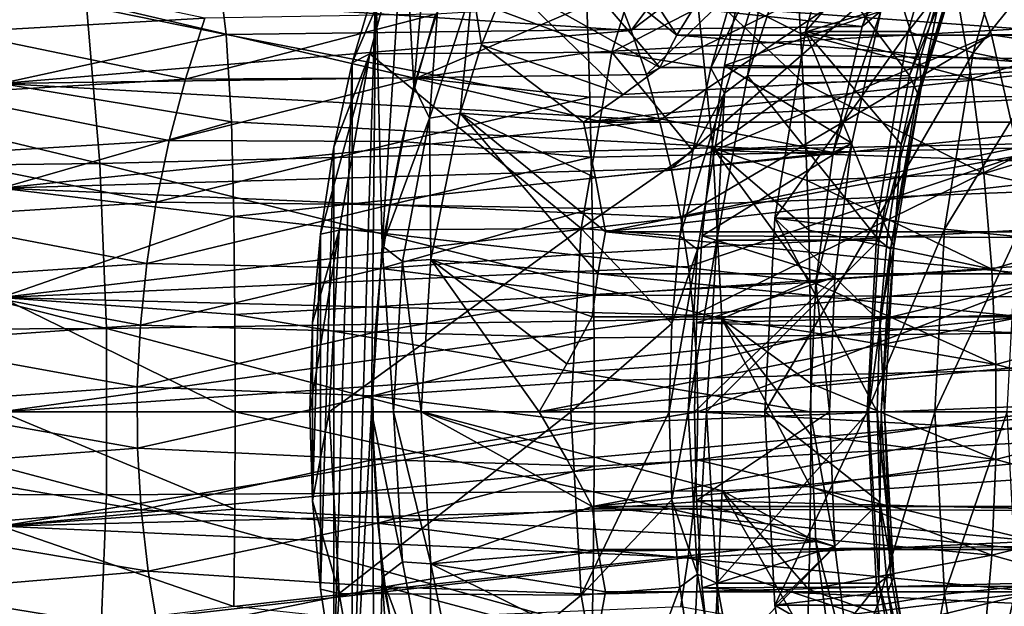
# Model space of a CAD drawing. Header units: metres. Extents: x 26 to 263, y -109 to 109.
# Tile 516 of 656: x 71.91 to 79.77, y 74.75 to 79.43. Entities that reach past the tile are written whole.
import ezdxf

# ---------------------------------------------------------------- set-up
doc = ezdxf.new("R2010")
doc.units = ezdxf.units.M
doc.layers.add('solid_500750', color=7, linetype='CONTINUOUS')

msp = doc.modelspace()

# ---------------------------------------------------------------- linework, layer by layer
at = {"layer": 'solid_500750'}
for points in [[(78.55674, 81.70845, -11.793605), (76.661087, 79.679916, -11.50862), (76.792778, 79.342682, -11.751417)], [(78.995422, 81.008934, -12.420113), (78.55674, 81.70845, -11.793605), (76.792778, 79.342682, -11.751417)], [(78.995422, 81.008934, -12.420113), (76.792778, 79.342682, -11.751417), (76.912674, 78.990036, -11.966968)], [(79.368805, 80.202393, -12.953359), (78.995422, 81.008934, -12.420113), (76.912674, 78.990036, -11.966968)], [(75.056946, 78.899078, -2.436768), (74.976326, 80.332214, -2.321625), (75.235985, 80.893044, -2.692458)], [(75.244064, 79.492195, -2.703992), (75.056946, 78.899078, -2.436768), (75.235985, 80.893044, -2.692458)], [(79.398293, 80.722054, 2.695558), (78.579132, 80.722031, 2.121993), (78.182823, 79.334427, 2.68798)], [(79.001968, 79.334419, 3.261561), (79.398293, 80.722054, 2.695558), (78.182823, 79.334427, 2.68798)], [(78.182823, 79.334427, 2.68798), (78.579132, 80.722031, 2.121993), (79.096428, 79.108032, 1.473905)], [(78.579132, 80.722031, 2.121993), (79.284828, 79.753288, 1.20484), (79.096428, 79.108032, 1.473905)], [(79.89711, 80.472771, 2.553425), (79.398293, 80.722054, 2.695558), (79.001968, 79.334419, 3.261561)], [(76.039001, 80.196625, -3.605707), (76.303909, 80.610367, -3.98404), (77.155869, 79.305206, -3.924467)], [(76.303909, 80.610367, -3.98404), (77.30452, 79.543732, -4.136768), (77.155869, 79.305206, -3.924467)], [(74.884537, 79.82325, -1.100885), (76.637199, 79.170128, 0.502545), (77.034729, 80.466774, -0.065189)], [(100.493484, 80.481636, 23.128609), (76.438446, 79.54406, 6.642768), (76.4506, 79.167015, 6.766676)], [(100.230225, 78.838577, 23.504486), (100.493484, 80.481636, 23.128609), (76.4506, 79.167015, 6.766676)], [(77.612175, 79.671516, -0.134931), (77.034729, 80.466774, -0.065189), (76.637199, 79.170128, 0.502545)], [(78.635933, 79.372574, 0.951211), (79.106071, 80.484566, 1.369438), (78.783607, 79.495201, 1.829968)], [(78.960594, 80.310257, 0.487607), (79.106071, 80.484566, 1.369438), (78.635933, 79.372574, 0.951211)], [(79.89711, 80.472771, 2.553425), (79.001968, 79.334419, 3.261561), (79.52314, 79.163383, 3.087508)], [(79.89711, 80.472771, 2.553425), (79.52314, 79.163383, 3.087508), (80.446304, 80.306465, 2.610076)], [(78.960594, 80.310257, 0.487607), (78.635933, 79.372574, 0.951211), (73.483505, 79.923111, -3.031703)], [(74.802994, 77.623955, -2.074084), (74.751732, 79.72702, -2.000872), (74.976326, 80.332214, -2.321625)], [(75.056946, 78.899078, -2.436768), (74.802994, 77.623955, -2.074084), (74.976326, 80.332214, -2.321625)], [(85.690697, 79.374146, -9.124035), (85.365913, 80.311798, -8.660125), (79.368805, 80.202393, -12.953359)], [(79.52314, 79.163383, 3.087508), (80.087234, 79.049263, 3.122874), (80.446304, 80.306465, 2.610076)], [(75.802322, 79.733543, -3.267699), (76.039001, 80.196625, -3.605707), (77.019051, 79.046028, -3.729074)], [(76.039001, 80.196625, -3.605707), (77.155869, 79.305206, -3.924467), (77.019051, 79.046028, -3.729074)], [(79.368805, 80.202393, -12.953359), (76.912674, 78.990036, -11.966968), (77.018074, 78.622871, -12.155111)], [(79.368805, 80.202393, -12.953359), (77.018074, 78.622871, -12.155111), (77.110184, 78.241341, -12.315694)], [(79.668404, 79.307152, -13.381224), (79.368805, 80.202393, -12.953359), (77.110184, 78.241341, -12.315694)], [(85.690697, 79.374146, -9.124035), (79.368805, 80.202393, -12.953359), (79.668404, 79.307152, -13.381224)], [(101.00853, 80.120888, 19.559774), (100.746742, 78.863609, 19.93392), (77.670441, 79.725288, 3.41973)], [(79.013542, 78.981873, 1.069558), (78.115265, 80.176498, -0.400463), (77.719765, 78.98053, 0.164374)], [(77.889435, 79.98909, -0.339455), (77.719765, 78.98053, 0.164374), (78.115265, 80.176498, -0.400463)], [(79.013542, 78.981873, 1.069558), (79.409424, 80.17823, 0.504179), (78.115265, 80.176498, -0.400463)], [(79.430168, 79.990028, 0.741086), (79.409424, 80.17823, 0.504179), (79.013542, 78.981873, 1.069558)], [(79.380783, 79.699219, -17.339312), (80.767159, 80.136757, -17.078859), (80.916107, 79.3908, -17.262489)], [(79.078117, 78.841736, 1.243861), (79.107994, 78.885445, 1.393593), (79.466095, 80.053482, 0.882172)], [(79.430168, 79.990028, 0.741086), (79.078117, 78.841736, 1.243861), (79.466095, 80.053482, 0.882172)], [(79.466095, 80.053482, 0.882172), (79.107994, 78.885445, 1.393593), (79.284828, 79.753288, 1.20484)], [(77.889435, 79.98909, -0.339455), (77.612175, 79.671516, -0.134931), (77.428322, 79.041458, 0.127636)], [(77.889435, 79.98909, -0.339455), (77.428322, 79.041458, 0.127636), (77.537476, 78.841095, 0.163193)], [(77.889435, 79.98909, -0.339455), (77.537476, 78.841095, 0.163193), (77.719765, 78.98053, 0.164374)], [(79.430168, 79.990028, 0.741086), (79.013542, 78.981873, 1.069558), (79.078117, 78.841736, 1.243861)], [(73.483505, 79.923111, -3.031703), (73.558083, 79.310997, -2.567108), (71.760597, 79.67643, -2.828884)], [(78.635933, 79.372574, 0.951211), (73.558083, 79.310997, -2.567108), (73.483505, 79.923111, -3.031703)], [(71.599335, 79.816826, 4.064301), (71.412964, 79.328911, 4.159764), (73.388222, 79.441444, 4.91719)], [(74.884537, 79.82325, -1.100885), (74.751732, 79.72702, -2.000872), (74.564529, 79.083656, -1.733526)], [(74.884537, 79.82325, -1.100885), (74.564529, 79.083656, -1.733526), (74.704407, 79.155899, -0.843636)], [(74.884537, 79.82325, -1.100885), (74.704407, 79.155899, -0.843636), (76.637199, 79.170128, 0.502545)], [(77.304657, 79.73864, -17.355595), (77.443848, 78.404785, -17.647673), (72.440193, 79.571838, -17.368977)], [(74.564529, 79.083656, -1.733526), (74.751732, 79.72702, -2.000872), (74.564537, 73.516327, -1.733533)], [(74.718422, 76.300003, -1.953302), (74.564537, 73.516327, -1.733533), (74.751732, 79.72702, -2.000872)], [(74.802994, 77.623955, -2.074084), (74.718422, 76.300003, -1.953302), (74.751732, 79.72702, -2.000872)], [(75.525658, 79.685135, -3.046752), (75.802322, 79.733543, -3.267699), (75.596947, 79.227051, -2.974391)], [(75.596947, 79.227051, -2.974391), (75.802322, 79.733543, -3.267699), (76.726746, 78.83017, -3.477324)], [(75.802322, 79.733543, -3.267699), (77.019051, 79.046028, -3.729074), (76.726746, 78.83017, -3.477324)], [(78.165359, 78.923439, -17.554924), (77.443848, 78.404785, -17.647673), (77.304657, 79.73864, -17.355595)], [(78.144707, 79.317009, -17.468527), (78.165359, 78.923439, -17.554924), (77.304657, 79.73864, -17.355595)], [(78.121124, 79.707397, -17.370159), (78.144707, 79.317009, -17.468527), (77.304657, 79.73864, -17.355595)], [(78.783607, 79.495201, 1.829968), (77.670441, 79.725288, 3.41973), (77.536987, 79.061203, 3.610323)], [(100.746742, 78.863609, 19.93392), (77.536987, 79.061203, 3.610323), (77.670441, 79.725288, 3.41973)], [(79.107994, 78.885445, 1.393593), (79.096428, 79.108032, 1.473905), (79.284828, 79.753288, 1.20484)], [(71.760597, 79.67643, -11.510528), (76.792778, 79.342682, -11.751417), (76.661087, 79.679916, -11.50862)], [(71.760597, 79.67643, -11.510528), (71.760597, 78.919205, -12.005423), (76.792778, 79.342682, -11.751417)], [(73.558083, 79.310997, -2.567108), (71.760597, 78.919205, -2.333989), (71.760597, 79.67643, -2.828884)], [(75.525658, 79.685135, -3.046752), (75.180374, 78.642448, -2.553628), (75.244064, 79.492195, -2.703992)], [(75.525658, 79.685135, -3.046752), (75.4254, 78.683304, -2.729392), (75.180374, 78.642448, -2.553628)], [(75.525658, 79.685135, -3.046752), (75.596947, 79.227051, -2.974391), (75.4254, 78.683304, -2.729392)], [(77.428322, 79.041458, 0.127636), (77.612175, 79.671516, -0.134931), (76.637199, 79.170128, 0.502545)], [(79.380783, 79.699219, -17.339312), (78.144707, 79.317009, -17.468527), (78.121124, 79.707397, -17.370159)], [(79.50975, 78.95649, -17.506372), (78.144707, 79.317009, -17.468527), (79.380783, 79.699219, -17.339312)], [(79.50975, 78.95649, -17.506372), (79.380783, 79.699219, -17.339312), (80.916107, 79.3908, -17.262489)], [(72.440193, 79.571838, -17.368977), (72.548927, 78.281143, -17.656168), (67.560753, 79.476051, -17.37018)], [(77.443848, 78.404785, -17.647673), (72.548927, 78.281143, -17.656168), (72.440193, 79.571838, -17.368977)], [(72.548927, 78.281143, -17.656168), (67.640984, 78.223091, -17.656614), (67.560753, 79.476051, -17.37018)], [(75.180374, 78.642448, -2.553628), (75.056946, 78.899078, -2.436768), (75.244064, 79.492195, -2.703992)], [(76.438446, 79.54406, 6.642768), (75.229675, 79.472435, 5.883108), (75.083031, 78.964973, 5.945726)], [(76.4506, 79.167015, 6.766676), (76.438446, 79.54406, 6.642768), (75.083031, 78.964973, 5.945726)], [(77.155869, 79.305206, -3.924467), (77.30452, 79.543732, -4.136768), (80.589859, 79.305206, -1.519961)], [(77.30452, 79.543732, -4.136768), (80.73851, 79.543732, -1.732263), (80.589859, 79.305206, -1.519961)], [(78.554016, 78.443642, 2.157863), (78.783607, 79.495201, 1.829968), (77.536987, 79.061203, 3.610323)], [(78.403091, 78.368652, 1.28405), (78.783607, 79.495201, 1.829968), (78.554016, 78.443642, 2.157863)], [(78.635933, 79.372574, 0.951211), (78.783607, 79.495201, 1.829968), (78.403091, 78.368652, 1.28405)], [(71.412964, 79.328911, 4.159764), (73.233276, 78.953224, 4.988677), (73.388222, 79.441444, 4.91719)], [(73.233276, 78.953224, 4.988677), (75.083031, 78.964973, 5.945726), (75.229675, 79.472435, 5.883108)], [(73.388222, 79.441444, 4.91719), (73.233276, 78.953224, 4.988677), (75.229675, 79.472435, 5.883108)], [(71.412964, 79.328911, 4.159764), (71.253624, 78.837616, 4.241502), (73.233276, 78.953224, 4.988677)], [(71.760597, 78.919205, -12.005423), (76.912674, 78.990036, -11.966968), (76.792778, 79.342682, -11.751417)], [(78.635933, 79.372574, 0.951211), (78.403091, 78.368652, 1.28405), (73.558083, 79.310997, -2.567108)], [(77.939507, 77.843498, 3.03547), (78.182823, 79.334427, 2.68798), (78.840683, 77.733727, 1.839143)], [(79.001968, 79.334419, 3.261561), (78.182823, 79.334427, 2.68798), (77.939507, 77.843498, 3.03547)], [(78.758659, 77.843498, 3.609046), (79.001968, 79.334419, 3.261561), (77.939507, 77.843498, 3.03547)], [(78.182823, 79.334427, 2.68798), (78.947731, 78.431686, 1.686259), (78.840683, 77.733727, 1.839143)], [(78.182823, 79.334427, 2.68798), (79.096428, 79.108032, 1.473905), (78.947731, 78.431686, 1.686259)], [(79.52314, 79.163383, 3.087508), (79.001968, 79.334419, 3.261561), (78.758659, 77.843498, 3.609046)], [(79.50975, 78.95649, -17.506372), (80.916107, 79.3908, -17.262489), (81.031479, 78.627296, -17.407093)], [(85.924057, 78.369934, -9.456977), (85.690697, 79.374146, -9.124035), (79.668404, 79.307152, -13.381224)], [(73.558083, 79.310997, -2.567108), (73.5998, 78.613319, -2.179861), (71.760597, 78.919205, -2.333989)], [(78.403091, 78.368652, 1.28405), (73.5998, 78.613319, -2.179861), (73.558083, 79.310997, -2.567108)], [(77.019051, 79.046028, -3.729074), (77.155869, 79.305206, -3.924467), (80.453041, 79.046028, -1.324569)], [(79.668404, 79.307152, -13.381224), (77.110184, 78.241341, -12.315694), (77.187813, 77.850914, -12.44651)], [(77.155869, 79.305206, -3.924467), (80.589859, 79.305206, -1.519961), (80.453041, 79.046028, -1.324569)], [(79.887398, 78.343559, -13.693984), (79.668404, 79.307152, -13.381224), (77.187813, 77.850914, -12.44651)], [(79.50975, 78.95649, -17.506372), (78.165359, 78.923439, -17.554924), (78.144707, 79.317009, -17.468527)], [(85.924057, 78.369934, -9.456977), (79.668404, 79.307152, -13.381224), (79.887398, 78.343559, -13.693984)], [(74.704407, 79.155899, -0.843636), (76.392395, 77.763176, 0.852153), (76.637199, 79.170128, 0.502545)], [(76.460869, 78.81073, 6.869212), (76.4506, 79.167015, 6.766676), (75.083031, 78.964973, 5.945726)], [(75.4254, 78.683304, -2.729392), (75.596947, 79.227051, -2.974391), (76.410858, 78.609398, -3.231708)], [(75.596947, 79.227051, -2.974391), (76.726746, 78.83017, -3.477324), (76.410858, 78.609398, -3.231708)], [(77.283234, 78.381104, 0.334846), (76.637199, 79.170128, 0.502545), (76.392395, 77.763176, 0.852153)], [(100.230225, 78.838577, 23.504486), (76.4506, 79.167015, 6.766676), (76.460869, 78.81073, 6.869212)], [(77.283234, 78.381104, 0.334846), (77.428322, 79.041458, 0.127636), (76.637199, 79.170128, 0.502545)], [(79.52314, 79.163383, 3.087508), (78.758659, 77.843498, 3.609046), (79.293541, 77.756485, 3.415411)], [(79.52314, 79.163383, 3.087508), (79.293541, 77.756485, 3.415411), (80.087234, 79.049263, 3.122874)], [(74.704407, 79.155899, -0.843636), (74.417183, 78.409958, -1.523085), (74.311455, 77.716019, -1.372091)], [(74.704407, 79.155899, -0.843636), (74.311455, 77.716019, -1.372091), (74.461411, 77.749329, -0.496592)], [(74.704407, 79.155899, -0.843636), (74.564529, 79.083656, -1.733526), (74.417183, 78.409958, -1.523085)], [(74.564529, 79.083656, -1.733526), (74.564537, 73.516327, -1.733533), (74.417183, 74.190033, -1.52309)], [(74.417183, 78.409958, -1.523085), (74.564529, 79.083656, -1.733526), (74.417183, 74.190033, -1.52309)], [(74.704407, 79.155899, -0.843636), (74.461411, 77.749329, -0.496592), (76.392395, 77.763176, 0.852153)], [(79.107994, 78.885445, 1.393593), (78.947731, 78.431686, 1.686259), (79.096428, 79.108032, 1.473905)], [(76.410858, 78.609398, -3.231708), (80.453041, 79.046028, -1.324569), (80.620247, 78.829285, -0.749185)], [(76.726746, 78.83017, -3.477324), (80.453041, 79.046028, -1.324569), (76.410858, 78.609398, -3.231708)], [(76.726746, 78.83017, -3.477324), (77.019051, 79.046028, -3.729074), (80.453041, 79.046028, -1.324569)], [(77.537476, 78.841095, 0.163193), (77.428322, 79.041458, 0.127636), (77.283234, 78.381104, 0.334846)], [(78.554016, 78.443642, 2.157863), (77.536987, 79.061203, 3.610323), (77.433266, 78.38765, 3.75846)], [(100.746742, 78.863609, 19.93392), (77.433266, 78.38765, 3.75846), (77.536987, 79.061203, 3.610323)], [(79.293541, 77.756485, 3.415411), (79.866791, 77.698441, 3.437707), (80.087234, 79.049263, 3.122874)], [(71.253624, 78.837616, 4.241502), (73.103867, 78.463646, 5.048321), (73.233276, 78.953224, 4.988677)], [(71.760597, 78.919205, -12.005423), (77.018074, 78.622871, -12.155111), (76.912674, 78.990036, -11.966968)], [(73.103867, 78.463646, 5.048321), (74.961266, 78.457298, 5.997481), (75.083031, 78.964973, 5.945726)], [(73.233276, 78.953224, 4.988677), (73.103867, 78.463646, 5.048321), (75.083031, 78.964973, 5.945726)], [(76.460869, 78.81073, 6.869212), (75.083031, 78.964973, 5.945726), (74.961266, 78.457298, 5.997481)], [(78.769287, 77.669312, 1.418386), (77.719765, 78.98053, 0.164374), (77.475769, 77.668579, 0.51284)], [(77.537476, 78.841095, 0.163193), (77.475769, 77.668579, 0.51284), (77.719765, 78.98053, 0.164374)], [(78.769287, 77.669312, 1.418386), (79.013542, 78.981873, 1.069558), (77.719765, 78.98053, 0.164374)], [(79.606384, 78.200218, -17.632456), (78.165359, 78.923439, -17.554924), (79.50975, 78.95649, -17.506372)], [(79.078117, 78.841736, 1.243861), (79.013542, 78.981873, 1.069558), (78.769287, 77.669312, 1.418386)], [(79.606384, 78.200218, -17.632456), (79.50975, 78.95649, -17.506372), (81.031479, 78.627296, -17.407093)], [(71.760597, 78.919205, -12.005423), (71.760597, 78.083931, -12.372105), (77.018074, 78.622871, -12.155111)], [(73.5998, 78.613319, -2.179861), (71.760597, 78.083931, -1.967306), (71.760597, 78.919205, -2.333989)], [(75.180374, 78.642448, -2.553628), (74.802994, 77.623955, -2.074084), (75.056946, 78.899078, -2.436768)], [(100.746742, 78.863609, 19.93392), (100.592148, 77.579597, 20.154772), (77.433266, 78.38765, 3.75846)], [(78.165359, 78.923439, -17.554924), (78.197128, 78.14534, -17.689142), (77.443848, 78.404785, -17.647673)], [(79.606384, 78.200218, -17.632456), (78.197128, 78.14534, -17.689142), (78.165359, 78.923439, -17.554924)], [(78.861328, 77.595764, 1.553468), (78.887474, 77.61805, 1.708524), (79.107994, 78.885445, 1.393593)], [(79.078117, 78.841736, 1.243861), (78.861328, 77.595764, 1.553468), (79.107994, 78.885445, 1.393593)], [(79.107994, 78.885445, 1.393593), (78.887474, 77.61805, 1.708524), (78.947731, 78.431686, 1.686259)], [(71.253624, 78.837616, 4.241502), (71.121964, 78.343651, 4.309196), (73.103867, 78.463646, 5.048321)], [(76.472923, 78.330315, 6.985609), (76.460869, 78.81073, 6.869212), (74.961266, 78.457298, 5.997481)], [(76.410858, 78.609398, -3.231708), (80.620247, 78.829285, -0.749185), (80.872383, 78.609398, -0.107712)], [(100.230225, 78.838577, 23.504486), (76.460869, 78.81073, 6.869212), (76.472923, 78.330315, 6.985609)], [(100.230225, 78.838577, 23.504486), (76.472923, 78.330315, 6.985609), (76.481422, 77.921387, 7.065132)], [(100.230225, 78.838577, 23.504486), (76.481422, 77.921387, 7.065132), (76.487434, 77.565742, 7.119812)], [(100.230225, 78.838577, 23.504486), (76.487434, 77.565742, 7.119812), (76.491966, 77.229446, 7.159235)], [(100.097061, 77.148651, 23.694618), (100.230225, 78.838577, 23.504486), (76.491966, 77.229446, 7.159235)], [(77.537476, 78.841095, 0.163193), (77.283234, 78.381104, 0.334846), (77.17878, 77.699684, 0.484023)], [(77.537476, 78.841095, 0.163193), (77.17878, 77.699684, 0.484023), (77.32074, 77.595436, 0.472722)], [(77.537476, 78.841095, 0.163193), (77.32074, 77.595436, 0.472722), (77.475769, 77.668579, 0.51284)], [(79.078117, 78.841736, 1.243861), (78.769287, 77.669312, 1.418386), (78.861328, 77.595764, 1.553468)], [(71.760597, 78.083931, -12.372105), (77.110184, 78.241341, -12.315694), (77.018074, 78.622871, -12.155111)], [(73.5998, 78.613319, -2.179861), (73.619606, 77.85817, -1.895038), (71.760597, 78.083931, -1.967306)], [(78.403091, 78.368652, 1.28405), (73.619606, 77.85817, -1.895038), (73.5998, 78.613319, -2.179861)], [(75.180374, 78.642448, -2.553628), (74.966972, 77.497391, -2.248861), (74.802994, 77.623955, -2.074084)], [(75.180374, 78.642448, -2.553628), (75.192513, 77.514069, -2.396796), (74.966972, 77.497391, -2.248861)], [(75.180374, 78.642448, -2.553628), (75.4254, 78.683304, -2.729392), (75.192513, 77.514069, -2.396796)], [(75.192513, 77.514069, -2.396796), (75.4254, 78.683304, -2.729392), (76.524948, 77.399979, -3.023415)], [(75.4254, 78.683304, -2.729392), (76.585274, 77.736137, -3.109577), (76.524948, 77.399979, -3.023415)], [(75.4254, 78.683304, -2.729392), (76.507668, 78.166626, -3.16392), (76.585274, 77.736137, -3.109577)], [(75.4254, 78.683304, -2.729392), (76.410858, 78.609398, -3.231708), (76.507668, 78.166626, -3.16392)], [(79.606384, 78.200218, -17.632456), (81.031479, 78.627296, -17.407093), (81.114014, 77.854248, -17.510744)], [(76.507668, 78.166626, -3.16392), (76.410858, 78.609398, -3.231708), (80.872383, 78.609398, -0.107712)], [(76.507668, 78.166626, -3.16392), (80.872383, 78.609398, -0.107712), (76.585274, 77.736137, -3.109577)], [(76.585274, 77.736137, -3.109577), (80.872383, 78.609398, -0.107712), (80.402382, 78.170235, -0.436809)], [(71.121964, 78.343651, 4.309196), (73.000435, 77.973106, 5.096001), (73.103867, 78.463646, 5.048321)], [(73.103867, 78.463646, 5.048321), (73.000435, 77.973106, 5.096001), (74.961266, 78.457298, 5.997481)], [(73.000435, 77.973106, 5.096001), (74.864807, 77.949524, 6.038398), (74.961266, 78.457298, 5.997481)], [(76.472923, 78.330315, 6.985609), (74.961266, 78.457298, 5.997481), (74.864807, 77.949524, 6.038398)], [(77.443848, 78.404785, -17.647673), (77.51561, 77.042305, -17.798342), (72.548927, 78.281143, -17.656168)], [(74.417183, 78.409958, -1.523085), (74.417183, 74.190033, -1.52309), (74.311455, 74.883972, -1.372092)], [(74.311455, 77.716019, -1.372091), (74.417183, 78.409958, -1.523085), (74.311455, 74.883972, -1.372092)], [(77.17878, 77.699684, 0.484023), (77.283234, 78.381104, 0.334846), (76.392395, 77.763176, 0.852153)], [(78.554016, 78.443642, 2.157863), (77.433266, 78.38765, 3.75846), (77.359184, 77.704262, 3.864257)], [(78.417191, 77.374245, 2.353264), (78.554016, 78.443642, 2.157863), (77.359184, 77.704262, 3.864257)], [(100.592148, 77.579597, 20.154772), (77.359184, 77.704262, 3.864257), (77.433266, 78.38765, 3.75846)], [(78.217712, 77.344955, -17.777864), (77.51561, 77.042305, -17.798342), (77.443848, 78.404785, -17.647673)], [(78.208809, 77.748383, -17.739326), (78.217712, 77.344955, -17.777864), (77.443848, 78.404785, -17.647673)], [(78.197128, 78.14534, -17.689142), (78.208809, 77.748383, -17.739326), (77.443848, 78.404785, -17.647673)], [(78.265236, 77.333954, 1.481014), (78.554016, 78.443642, 2.157863), (78.417191, 77.374245, 2.353264)], [(78.403091, 78.368652, 1.28405), (78.554016, 78.443642, 2.157863), (78.265236, 77.333954, 1.481014)], [(78.887474, 77.61805, 1.708524), (78.840683, 77.733727, 1.839143), (78.947731, 78.431686, 1.686259)], [(71.121964, 78.343651, 4.309196), (71.018478, 77.847786, 4.362546), (73.000435, 77.973106, 5.096001)], [(78.403091, 78.368652, 1.28405), (78.265236, 77.333954, 1.481014), (73.619606, 77.85817, -1.895038)], [(76.481422, 77.921387, 7.065132), (76.472923, 78.330315, 6.985609), (74.864807, 77.949524, 6.038398)], [(79.887398, 78.343559, -13.693984), (77.187813, 77.850914, -12.44651), (77.24794, 77.459129, -12.546174)], [(79.887398, 78.343559, -13.693984), (77.24794, 77.459129, -12.546174), (77.2901, 77.069313, -12.615636)], [(80.020821, 77.333527, -13.884529), (79.887398, 78.343559, -13.693984), (77.2901, 77.069313, -12.615636)], [(72.548927, 78.281143, -17.656168), (72.603882, 76.963387, -17.801394), (67.640984, 78.223091, -17.656614)], [(72.603882, 76.963387, -17.801394), (67.681534, 76.943939, -17.801443), (67.640984, 78.223091, -17.656614)], [(71.760597, 78.083931, -12.372105), (77.187813, 77.850914, -12.44651), (77.110184, 78.241341, -12.315694)], [(77.51561, 77.042305, -17.798342), (72.603882, 76.963387, -17.801394), (72.548927, 78.281143, -17.656168)], [(76.585274, 77.736137, -3.109577), (80.402382, 78.170235, -0.436809), (80.019264, 77.736137, -0.705072)], [(79.670952, 77.438179, -17.716375), (78.197128, 78.14534, -17.689142), (79.606384, 78.200218, -17.632456)], [(79.670952, 77.438179, -17.716375), (78.208809, 77.748383, -17.739326), (78.197128, 78.14534, -17.689142)], [(79.670952, 77.438179, -17.716375), (79.606384, 78.200218, -17.632456), (81.114014, 77.854248, -17.510744)], [(71.760597, 78.083931, -12.372105), (71.760597, 77.212395, -12.592832), (77.187813, 77.850914, -12.44651)], [(73.619606, 77.85817, -1.895038), (71.760597, 77.212395, -1.74658), (71.760597, 78.083931, -1.967306)], [(71.018478, 77.847786, 4.362546), (72.923317, 77.482025, 5.131607), (73.000435, 77.973106, 5.096001)], [(73.000435, 77.973106, 5.096001), (72.923317, 77.482025, 5.131607), (74.864807, 77.949524, 6.038398)], [(72.923317, 77.482025, 5.131607), (74.793945, 77.44175, 6.068471), (74.864807, 77.949524, 6.038398)], [(76.481422, 77.921387, 7.065132), (74.864807, 77.949524, 6.038398), (74.793945, 77.44175, 6.068471)], [(76.487434, 77.565742, 7.119812), (76.481422, 77.921387, 7.065132), (74.793945, 77.44175, 6.068471)], [(71.018478, 77.847786, 4.362546), (70.943497, 77.350845, 4.401317), (72.923317, 77.482025, 5.131607)], [(73.619606, 77.85817, -1.895038), (73.627411, 77.075073, -1.724592), (71.760597, 77.212395, -1.74658)], [(71.760597, 77.212395, -12.592832), (77.24794, 77.459129, -12.546174), (77.187813, 77.850914, -12.44651)], [(78.265236, 77.333954, 1.481014), (73.627411, 77.075073, -1.724592), (73.619606, 77.85817, -1.895038)], [(77.939507, 77.843498, 3.03547), (78.75444, 76.300003, 1.962314), (77.857468, 76.300003, 3.15263)], [(78.758659, 77.843498, 3.609046), (77.857468, 76.300003, 3.15263), (78.67662, 76.300003, 3.726207)], [(78.758659, 77.843498, 3.609046), (77.939507, 77.843498, 3.03547), (77.857468, 76.300003, 3.15263)], [(77.939507, 77.843498, 3.03547), (78.776062, 77.020866, 1.931431), (78.75444, 76.300003, 1.962314)], [(77.939507, 77.843498, 3.03547), (78.840683, 77.733727, 1.839143), (78.776062, 77.020866, 1.931431)], [(79.293541, 77.756485, 3.415411), (78.758659, 77.843498, 3.609046), (78.67662, 76.300003, 3.726207)], [(79.670952, 77.438179, -17.716375), (81.114014, 77.854248, -17.510744), (81.163773, 77.077194, -17.572899)], [(74.461411, 77.749329, -0.496592), (74.247902, 77.010597, -1.281326), (74.226837, 76.300003, -1.251247)], [(74.461411, 77.749329, -0.496592), (74.226837, 76.300003, -1.251247), (74.380325, 76.300003, -0.380792)], [(74.461411, 77.749329, -0.496592), (74.311455, 77.716019, -1.372091), (74.247902, 77.010597, -1.281326)], [(76.392395, 77.763176, 0.852153), (74.380325, 76.300003, -0.380792), (76.309738, 76.300003, 0.970202)], [(74.461411, 77.749329, -0.496592), (74.380325, 76.300003, -0.380792), (76.392395, 77.763176, 0.852153)], [(77.115723, 77.003746, 0.57407), (76.392395, 77.763176, 0.852153), (76.309738, 76.300003, 0.970202)], [(77.115723, 77.003746, 0.57407), (77.17878, 77.699684, 0.484023), (76.392395, 77.763176, 0.852153)], [(79.670952, 77.438179, -17.716375), (78.217712, 77.344955, -17.777864), (78.208809, 77.748383, -17.739326)], [(79.293541, 77.756485, 3.415411), (78.67662, 76.300003, 3.726207), (79.216133, 76.299995, 3.525966)], [(79.293541, 77.756485, 3.415411), (79.216133, 76.299995, 3.525966), (79.866791, 77.698441, 3.437707)], [(74.311455, 77.716019, -1.372091), (74.311455, 74.883972, -1.372092), (74.247902, 75.589409, -1.281326)], [(74.247902, 77.010597, -1.281326), (74.311455, 77.716019, -1.372091), (74.247902, 75.589409, -1.281326)], [(76.524948, 77.399979, -3.023415), (76.585274, 77.736137, -3.109577), (79.958931, 77.399979, -0.61891)], [(76.585274, 77.736137, -3.109577), (80.019264, 77.736137, -0.705072), (79.958931, 77.399979, -0.61891)], [(77.32074, 77.595436, 0.472722), (77.17878, 77.699684, 0.484023), (77.115723, 77.003746, 0.57407)], [(77.247559, 76.300003, 0.577237), (77.393486, 76.300003, 0.63035), (77.475769, 77.668579, 0.51284)], [(77.32074, 77.595436, 0.472722), (77.247559, 76.300003, 0.577237), (77.475769, 77.668579, 0.51284)], [(78.417191, 77.374245, 2.353264), (77.359184, 77.704262, 3.864257), (77.314171, 77.008377, 3.928539)], [(100.592148, 77.579597, 20.154772), (77.314171, 77.008377, 3.928539), (77.359184, 77.704262, 3.864257)], [(78.769287, 77.669312, 1.418386), (77.393486, 76.300003, 0.63035), (78.68692, 76.300003, 1.536023)], [(78.769287, 77.669312, 1.418386), (77.475769, 77.668579, 0.51284), (77.393486, 76.300003, 0.63035)], [(78.861328, 77.595764, 1.553468), (78.769287, 77.669312, 1.418386), (78.68692, 76.300003, 1.536023)], [(78.887474, 77.61805, 1.708524), (78.776062, 77.020866, 1.931431), (78.840683, 77.733727, 1.839143)], [(79.866791, 77.698441, 3.437707), (79.216133, 76.299995, 3.525966), (79.792465, 76.299995, 3.543856)], [(74.894783, 76.300003, -2.14577), (74.718422, 76.300003, -1.953302), (74.802994, 77.623955, -2.074084)], [(74.966972, 77.497391, -2.248861), (74.894783, 76.300003, -2.14577), (74.802994, 77.623955, -2.074084)], [(77.32074, 77.595436, 0.472722), (77.115723, 77.003746, 0.57407), (77.094627, 76.300003, 0.604203)], [(77.32074, 77.595436, 0.472722), (77.094627, 76.300003, 0.604203), (77.247559, 76.300003, 0.577237)], [(78.861328, 77.595764, 1.553468), (78.68692, 76.300003, 1.536023), (78.788132, 76.300003, 1.65801)], [(78.887474, 77.61805, 1.708524), (78.813019, 76.300003, 1.814863), (78.776062, 77.020866, 1.931431)], [(78.887474, 77.61805, 1.708524), (78.788132, 76.300003, 1.65801), (78.813019, 76.300003, 1.814863)], [(78.861328, 77.595764, 1.553468), (78.788132, 76.300003, 1.65801), (78.887474, 77.61805, 1.708524)], [(76.491966, 77.229446, 7.159235), (76.487434, 77.565742, 7.119812), (74.793945, 77.44175, 6.068471)], [(74.966972, 77.497391, -2.248861), (75.192513, 77.514069, -2.396796), (75.114952, 76.300003, -2.286033)], [(75.192513, 77.514069, -2.396796), (76.055923, 76.300003, -2.724815), (75.114952, 76.300003, -2.286033)], [(75.192513, 77.514069, -2.396796), (76.524948, 77.399979, -3.023415), (76.480789, 77.056267, -2.960351)], [(75.192513, 77.514069, -2.396796), (76.480789, 77.056267, -2.960351), (76.279144, 76.682426, -2.838055)], [(75.192513, 77.514069, -2.396796), (76.279144, 76.682426, -2.838055), (76.055923, 76.300003, -2.724815)], [(100.592148, 77.579597, 20.154772), (100.541672, 76.300003, 20.226536), (77.314171, 77.008377, 3.928539)], [(70.943497, 77.350845, 4.401317), (72.872711, 76.990814, 5.155039), (72.923317, 77.482025, 5.131607)], [(71.760597, 77.212395, -12.592832), (77.2901, 77.069313, -12.615636), (77.24794, 77.459129, -12.546174)], [(72.923317, 77.482025, 5.131607), (72.872711, 76.990814, 5.155039), (74.793945, 77.44175, 6.068471)], [(72.872711, 76.990814, 5.155039), (74.748848, 76.934074, 6.087665), (74.793945, 77.44175, 6.068471)], [(76.491966, 77.229446, 7.159235), (74.793945, 77.44175, 6.068471), (74.748848, 76.934074, 6.087665)], [(74.966972, 77.497391, -2.248861), (75.114952, 76.300003, -2.286033), (74.894783, 76.300003, -2.14577)], [(79.703316, 76.676239, -17.758043), (78.217712, 77.344955, -17.777864), (79.670952, 77.438179, -17.716375)], [(79.703316, 76.676239, -17.758043), (79.670952, 77.438179, -17.716375), (81.163773, 77.077194, -17.572899)], [(76.480789, 77.056267, -2.960351), (76.524948, 77.399979, -3.023415), (79.91478, 77.056267, -0.555845)], [(76.524948, 77.399979, -3.023415), (79.958931, 77.399979, -0.61891), (79.91478, 77.056267, -0.555845)], [(78.417191, 77.374245, 2.353264), (77.314171, 77.008377, 3.928539), (77.298233, 76.300003, 3.951303)], [(78.417191, 77.374245, 2.353264), (77.298233, 76.300003, 3.951303), (78.373688, 76.300003, 2.415394)], [(78.265236, 77.333954, 1.481014), (78.417191, 77.374245, 2.353264), (78.373688, 76.300003, 2.415394)], [(70.943497, 77.350845, 4.401317), (70.897202, 76.85363, 4.425334), (72.872711, 76.990814, 5.155039)], [(78.265236, 77.333954, 1.481014), (78.220207, 76.300003, 1.544938), (73.627411, 77.075073, -1.724592)], [(80.020821, 77.333527, -13.884529), (77.2901, 77.069313, -12.615636), (77.315178, 76.682243, -12.656406)], [(80.020821, 77.333527, -13.884529), (77.315178, 76.682243, -12.656406), (77.323189, 76.300003, -12.669705)], [(80.020821, 77.333527, -13.884529), (77.323189, 76.300003, -12.669705), (80.065636, 76.300003, -13.948528)], [(78.217712, 77.344955, -17.777864), (78.223656, 76.936096, -17.80419), (77.51561, 77.042305, -17.798342)], [(79.703316, 76.676239, -17.758043), (78.223656, 76.936096, -17.80419), (78.217712, 77.344955, -17.777864)], [(78.265236, 77.333954, 1.481014), (78.373688, 76.300003, 2.415394), (78.220207, 76.300003, 1.544938)], [(71.760597, 77.212395, -12.592832), (71.760597, 76.300003, -12.669705), (77.2901, 77.069313, -12.615636)], [(73.629219, 76.300003, -1.669706), (71.760597, 76.300003, -1.669706), (71.760597, 77.212395, -1.74658)], [(73.627411, 77.075073, -1.724592), (73.629219, 76.300003, -1.669706), (71.760597, 77.212395, -1.74658)], [(76.495354, 76.889572, 7.186958), (76.491966, 77.229446, 7.159235), (74.748848, 76.934074, 6.087665)], [(100.097061, 77.148651, 23.694618), (76.491966, 77.229446, 7.159235), (76.495354, 76.889572, 7.186958)], [(100.097061, 77.148651, 23.694618), (76.496452, 75.864868, 7.195502), (76.493668, 75.52388, 7.173266)], [(100.097397, 75.442802, 23.694136), (100.097061, 77.148651, 23.694618), (76.493668, 75.52388, 7.173266)], [(100.097061, 77.148651, 23.694618), (76.495354, 76.889572, 7.186958), (76.49736, 76.547752, 7.202425)], [(100.097061, 77.148651, 23.694618), (76.497742, 76.206474, 7.205285), (76.496452, 75.864868, 7.195502)], [(100.097061, 77.148651, 23.694618), (76.49736, 76.547752, 7.202425), (76.497742, 76.206474, 7.205285)], [(71.760597, 76.300003, -12.669705), (77.315178, 76.682243, -12.656406), (77.2901, 77.069313, -12.615636)], [(77.51561, 77.042305, -17.798342), (77.518448, 75.669785, -17.804302), (72.603882, 76.963387, -17.801394)], [(78.220207, 76.300003, 1.544938), (73.629219, 76.300003, -1.669706), (73.627411, 77.075073, -1.724592)], [(76.055923, 76.300003, -2.724815), (79.91478, 77.056267, -0.555845), (80.172997, 76.68084, -0.110431)], [(76.055923, 76.300003, -2.724815), (76.279144, 76.682426, -2.838055), (79.91478, 77.056267, -0.555845)], [(76.279144, 76.682426, -2.838055), (76.480789, 77.056267, -2.960351), (79.91478, 77.056267, -0.555845)], [(78.224098, 75.703636, -17.806065), (77.518448, 75.669785, -17.804302), (77.51561, 77.042305, -17.798342)], [(78.22683, 76.115639, -17.818399), (78.224098, 75.703636, -17.806065), (77.51561, 77.042305, -17.798342)], [(78.226707, 76.526443, -17.817736), (78.22683, 76.115639, -17.818399), (77.51561, 77.042305, -17.798342)], [(78.223656, 76.936096, -17.80419), (78.226707, 76.526443, -17.817736), (77.51561, 77.042305, -17.798342)], [(79.703316, 76.676239, -17.758043), (81.163773, 77.077194, -17.572899), (81.180489, 76.301216, -17.593575)], [(72.603882, 76.963387, -17.801394), (72.603882, 75.636612, -17.801394), (67.681534, 76.943939, -17.801443)], [(70.897202, 76.85363, 4.425334), (72.848671, 76.499863, 5.166216), (72.872711, 76.990814, 5.155039)], [(77.518448, 75.669785, -17.804302), (72.603882, 75.636612, -17.801394), (72.603882, 76.963387, -17.801394)], [(72.872711, 76.990814, 5.155039), (72.848671, 76.499863, 5.166216), (74.748848, 76.934074, 6.087665)], [(74.247902, 77.010597, -1.281326), (74.247902, 75.589409, -1.281326), (74.226837, 76.300003, -1.251247)], [(77.115723, 77.003746, 0.57407), (76.309738, 76.300003, 0.970202), (77.094627, 76.300003, 0.604203)], [(77.314171, 77.008377, 3.928539), (100.541672, 76.300003, 20.226536), (77.298233, 76.300003, 3.951303)], [(78.813019, 76.300003, 1.814863), (78.75444, 76.300003, 1.962314), (78.776062, 77.020866, 1.931431)], [(72.603882, 75.636612, -17.801394), (67.681534, 75.656059, -17.801443), (67.681534, 76.943939, -17.801443)], [(72.848671, 76.499863, 5.166216), (74.729553, 76.426575, 6.095918), (74.748848, 76.934074, 6.087665)], [(76.495354, 76.889572, 7.186958), (74.748848, 76.934074, 6.087665), (74.729553, 76.426575, 6.095918)], [(76.49736, 76.547752, 7.202425), (76.495354, 76.889572, 7.186958), (74.729553, 76.426575, 6.095918)], [(79.703316, 76.676239, -17.758043), (78.226707, 76.526443, -17.817736), (78.223656, 76.936096, -17.80419)], [(70.897202, 76.85363, 4.425334), (70.879608, 76.356941, 4.434493), (72.848671, 76.499863, 5.166216)], [(71.760597, 76.300003, -12.669705), (77.323189, 76.300003, -12.669705), (77.315178, 76.682243, -12.656406)], [(76.055923, 76.300003, -2.724815), (80.172997, 76.68084, -0.110431), (80.517456, 76.300003, 0.399181)], [(79.703186, 75.917717, -17.757874), (78.226707, 76.526443, -17.817736), (79.703316, 76.676239, -17.758043)], [(79.703186, 75.917717, -17.757874), (79.703316, 76.676239, -17.758043), (81.180489, 76.301216, -17.593575)], [(70.879608, 76.356941, 4.434493), (72.85112, 76.009277, 5.165074), (72.848671, 76.499863, 5.166216)], [(72.848671, 76.499863, 5.166216), (72.85112, 76.009277, 5.165074), (74.729553, 76.426575, 6.095918)], [(76.497742, 76.206474, 7.205285), (76.49736, 76.547752, 7.202425), (74.729553, 76.426575, 6.095918)], [(79.703186, 75.917717, -17.757874), (78.22683, 76.115639, -17.818399), (78.226707, 76.526443, -17.817736)], [(72.85112, 76.009277, 5.165074), (74.736, 75.919167, 6.093155), (74.729553, 76.426575, 6.095918)], [(76.497742, 76.206474, 7.205285), (74.729553, 76.426575, 6.095918), (74.736, 75.919167, 6.093155)], [(70.879608, 76.356941, 4.434493), (70.890625, 75.860458, 4.428753), (72.85112, 76.009277, 5.165074)], [(71.760597, 75.387604, -12.592832), (77.323189, 76.300003, -12.669705), (71.760597, 76.300003, -12.669705)], [(77.314911, 75.915855, -12.656274), (77.323189, 76.300003, -12.669705), (71.760597, 75.387604, -12.592832)], [(73.627388, 75.521523, -1.725077), (71.760597, 76.300003, -1.669706), (73.629219, 76.300003, -1.669706)], [(73.627388, 75.521523, -1.725077), (71.760597, 75.387604, -1.74658), (71.760597, 76.300003, -1.669706)], [(78.265312, 75.265305, 1.48093), (73.627388, 75.521523, -1.725077), (73.629219, 76.300003, -1.669706)], [(78.265312, 75.265305, 1.48093), (73.629219, 76.300003, -1.669706), (78.220207, 76.300003, 1.544938)], [(74.380325, 76.300003, -0.380792), (74.226837, 76.300003, -1.251247), (74.247902, 75.589409, -1.281326)], [(74.461418, 74.850639, -0.496597), (74.380325, 76.300003, -0.380792), (74.247902, 75.589409, -1.281326)], [(74.461418, 74.850639, -0.496597), (76.309738, 76.300003, 0.970202), (74.380325, 76.300003, -0.380792)], [(74.461418, 74.850639, -0.496597), (76.392395, 74.836823, 0.852153), (76.309738, 76.300003, 0.970202)], [(74.718422, 76.300003, -1.953302), (74.75174, 72.872963, -2.000882), (74.564537, 73.516327, -1.733533)], [(74.718422, 76.300003, -1.953302), (74.80294, 74.976471, -2.074006), (74.75174, 72.872963, -2.000882)], [(74.966972, 75.102608, -2.248861), (74.80294, 74.976471, -2.074006), (74.718422, 76.300003, -1.953302)], [(74.966972, 75.102608, -2.248861), (74.718422, 76.300003, -1.953302), (74.894783, 76.300003, -2.14577)], [(74.894783, 76.300003, -2.14577), (75.114952, 76.300003, -2.286033), (75.192459, 75.086365, -2.396717)], [(74.966972, 75.102608, -2.248861), (74.894783, 76.300003, -2.14577), (75.192459, 75.086365, -2.396717)], [(75.114952, 76.300003, -2.286033), (76.279587, 75.916786, -2.838302), (76.480789, 75.543732, -2.960351)], [(75.192459, 75.086365, -2.396717), (75.114952, 76.300003, -2.286033), (76.480789, 75.543732, -2.960351)], [(75.114952, 76.300003, -2.286033), (76.055923, 76.300003, -2.724815), (76.279587, 75.916786, -2.838302)], [(76.279587, 75.916786, -2.838302), (76.055923, 76.300003, -2.724815), (80.517456, 76.300003, 0.399181)], [(76.279587, 75.916786, -2.838302), (80.517456, 76.300003, 0.399181), (76.480789, 75.543732, -2.960351)], [(77.094627, 76.300003, 0.604203), (76.309738, 76.300003, 0.970202), (76.392395, 74.836823, 0.852153)], [(77.115723, 75.596252, 0.57407), (77.094627, 76.300003, 0.604203), (76.392395, 74.836823, 0.852153)], [(76.480789, 75.543732, -2.960351), (80.517456, 76.300003, 0.399181), (80.173119, 75.919304, -0.110243)], [(77.247559, 76.300003, 0.577237), (77.094627, 76.300003, 0.604203), (77.115723, 75.596252, 0.57407)], [(77.247559, 76.300003, 0.577237), (77.115723, 75.596252, 0.57407), (77.32074, 75.004562, 0.472722)], [(77.247559, 76.300003, 0.577237), (77.32074, 75.004562, 0.472722), (77.393486, 76.300003, 0.63035)], [(100.592216, 75.019722, 20.154705), (77.298233, 76.300003, 3.951303), (100.541672, 76.300003, 20.226536)], [(100.592216, 75.019722, 20.154705), (77.314171, 75.591621, 3.928539), (77.298233, 76.300003, 3.951303)], [(78.373688, 76.300003, 2.415394), (77.298233, 76.300003, 3.951303), (77.314171, 75.591621, 3.928539)], [(78.417252, 75.225166, 2.353176), (78.373688, 76.300003, 2.415394), (77.314171, 75.591621, 3.928539)], [(80.065636, 76.300003, -13.948528), (77.323189, 76.300003, -12.669705), (77.314911, 75.915855, -12.656274)], [(80.065636, 76.300003, -13.948528), (77.314911, 75.915855, -12.656274), (80.020821, 75.266472, -13.884529)], [(77.32074, 75.004562, 0.472722), (77.475769, 74.931419, 0.51284), (77.393486, 76.300003, 0.63035)], [(78.68692, 76.300003, 1.536023), (77.393486, 76.300003, 0.63035), (77.475769, 74.931419, 0.51284)], [(78.769241, 74.931091, 1.418456), (78.68692, 76.300003, 1.536023), (77.475769, 74.931419, 0.51284)], [(77.857468, 76.300003, 3.15263), (78.75444, 76.300003, 1.962314), (78.776047, 75.579414, 1.931455)], [(77.939507, 74.7565, 3.03547), (77.857468, 76.300003, 3.15263), (78.776047, 75.579414, 1.931455)], [(78.67662, 76.300003, 3.726207), (77.857468, 76.300003, 3.15263), (77.939507, 74.7565, 3.03547)], [(78.758659, 74.7565, 3.609046), (78.67662, 76.300003, 3.726207), (77.939507, 74.7565, 3.03547)], [(78.220207, 76.300003, 1.544938), (78.373688, 76.300003, 2.415394), (78.417252, 75.225166, 2.353176)], [(78.265312, 75.265305, 1.48093), (78.220207, 76.300003, 1.544938), (78.417252, 75.225166, 2.353176)], [(79.216133, 76.299995, 3.525966), (78.67662, 76.300003, 3.726207), (78.758659, 74.7565, 3.609046)], [(78.788132, 76.300003, 1.65801), (78.68692, 76.300003, 1.536023), (78.769241, 74.931091, 1.418456)], [(78.887474, 74.981956, 1.708524), (78.776047, 75.579414, 1.931455), (78.75444, 76.300003, 1.962314)], [(78.813019, 76.300003, 1.814863), (78.887474, 74.981956, 1.708524), (78.75444, 76.300003, 1.962314)], [(79.216133, 76.299995, 3.525966), (78.758659, 74.7565, 3.609046), (79.293541, 74.843498, 3.415409)], [(78.788132, 76.300003, 1.65801), (78.769241, 74.931091, 1.418456), (78.861328, 75.004234, 1.553468)], [(78.788132, 76.300003, 1.65801), (78.861328, 75.004234, 1.553468), (78.813019, 76.300003, 1.814863)], [(78.861328, 75.004234, 1.553468), (78.887474, 74.981956, 1.708524), (78.813019, 76.300003, 1.814863)], [(79.216133, 76.299995, 3.525966), (79.293541, 74.843498, 3.415409), (79.792465, 76.299995, 3.543856)], [(79.293541, 74.843498, 3.415409), (79.866791, 74.90155, 3.437706), (79.792465, 76.299995, 3.543856)], [(79.703186, 75.917717, -17.757874), (81.180489, 76.301216, -17.593575), (81.163887, 75.525436, -17.573042)], [(76.496452, 75.864868, 7.195502), (76.497742, 76.206474, 7.205285), (74.736, 75.919167, 6.093155)], [(79.703186, 75.917717, -17.757874), (78.224098, 75.703636, -17.806065), (78.22683, 76.115639, -17.818399)], [(70.890625, 75.860458, 4.428753), (72.880074, 75.518257, 5.151623), (72.85112, 76.009277, 5.165074)], [(72.85112, 76.009277, 5.165074), (72.880074, 75.518257, 5.151623), (74.736, 75.919167, 6.093155)], [(70.890625, 75.860458, 4.428753), (70.930328, 75.363297, 4.408139), (72.880074, 75.518257, 5.151623)], [(77.289688, 75.52771, -12.615214), (77.314911, 75.915855, -12.656274), (71.760597, 75.387604, -12.592832)], [(72.880074, 75.518257, 5.151623), (74.768219, 75.411568, 6.079411), (74.736, 75.919167, 6.093155)], [(76.496452, 75.864868, 7.195502), (74.736, 75.919167, 6.093155), (74.768219, 75.411568, 6.079411)], [(76.493668, 75.52388, 7.173266), (76.496452, 75.864868, 7.195502), (74.768219, 75.411568, 6.079411)], [(76.480789, 75.543732, -2.960351), (80.173119, 75.919304, -0.110243), (79.91478, 75.543732, -0.555845)], [(80.020821, 75.266472, -13.884529), (77.314911, 75.915855, -12.656274), (77.289688, 75.52771, -12.615214)], [(79.670563, 75.155693, -17.715868), (78.224098, 75.703636, -17.806065), (79.703186, 75.917717, -17.757874)], [(79.670563, 75.155693, -17.715868), (79.703186, 75.917717, -17.757874), (81.163887, 75.525436, -17.573042)], [(78.224098, 75.703636, -17.806065), (78.218353, 75.292145, -17.780781), (77.518448, 75.669785, -17.804302)], [(79.670563, 75.155693, -17.715868), (78.218353, 75.292145, -17.780781), (78.224098, 75.703636, -17.806065)], [(72.548927, 74.318855, -17.656168), (67.640984, 74.376907, -17.656614), (67.681534, 75.656059, -17.801443)], [(72.603882, 75.636612, -17.801394), (72.548927, 74.318855, -17.656168), (67.681534, 75.656059, -17.801443)], [(77.452271, 74.305786, -17.665346), (72.548927, 74.318855, -17.656168), (72.603882, 75.636612, -17.801394)], [(77.518448, 75.669785, -17.804302), (77.452271, 74.305786, -17.665346), (72.603882, 75.636612, -17.801394)], [(78.197853, 74.475533, -17.692087), (77.452271, 74.305786, -17.665346), (77.518448, 75.669785, -17.804302)], [(78.20961, 74.88195, -17.742659), (78.197853, 74.475533, -17.692087), (77.518448, 75.669785, -17.804302)], [(78.218353, 75.292145, -17.780781), (78.20961, 74.88195, -17.742659), (77.518448, 75.669785, -17.804302)], [(74.461418, 74.850639, -0.496597), (74.247902, 75.589409, -1.281326), (74.311455, 74.883972, -1.372092)], [(77.17878, 74.900322, 0.484023), (77.115723, 75.596252, 0.57407), (76.392395, 74.836823, 0.852153)], [(77.32074, 75.004562, 0.472722), (77.115723, 75.596252, 0.57407), (77.17878, 74.900322, 0.484023)], [(100.592216, 75.019722, 20.154705), (77.359184, 74.895737, 3.864257), (77.314171, 75.591621, 3.928539)], [(78.417252, 75.225166, 2.353176), (77.314171, 75.591621, 3.928539), (77.359184, 74.895737, 3.864257)], [(77.939507, 74.7565, 3.03547), (78.776047, 75.579414, 1.931455), (78.84063, 74.866699, 1.839216)], [(78.887474, 74.981956, 1.708524), (78.84063, 74.866699, 1.839216), (78.776047, 75.579414, 1.931455)], [(70.930328, 75.363297, 4.408139), (72.9356, 75.027039, 5.125931), (72.880074, 75.518257, 5.151623)], [(77.247505, 75.13765, -12.545479), (77.289688, 75.52771, -12.615214), (71.760597, 75.387604, -12.592832)], [(73.627388, 75.521523, -1.725077), (73.619659, 74.745499, -1.893956), (71.760597, 75.387604, -1.74658)], [(72.880074, 75.518257, 5.151623), (72.9356, 75.027039, 5.125931), (74.768219, 75.411568, 6.079411)], [(78.265312, 75.265305, 1.48093), (73.619659, 74.745499, -1.893956), (73.627388, 75.521523, -1.725077)], [(76.48967, 75.187263, 7.139251), (76.493668, 75.52388, 7.173266), (74.768219, 75.411568, 6.079411)], [(75.192459, 75.086365, -2.396717), (76.480789, 75.543732, -2.960351), (76.524948, 75.20002, -3.023415)], [(76.480789, 75.543732, -2.960351), (79.91478, 75.543732, -0.555845), (79.958931, 75.20002, -0.61891)], [(76.524948, 75.20002, -3.023415), (76.480789, 75.543732, -2.960351), (79.958931, 75.20002, -0.61891)], [(100.097397, 75.442802, 23.694136), (76.493668, 75.52388, 7.173266), (76.48967, 75.187263, 7.139251)], [(80.020821, 75.266472, -13.884529), (77.289688, 75.52771, -12.615214), (77.247505, 75.13765, -12.545479)], [(79.670563, 75.155693, -17.715868), (81.163887, 75.525436, -17.573042), (81.114235, 74.74836, -17.511023)], [(72.9356, 75.027039, 5.125931), (74.826241, 74.903839, 6.05476), (74.768219, 75.411568, 6.079411)], [(76.48967, 75.187263, 7.139251), (74.768219, 75.411568, 6.079411), (74.826241, 74.903839, 6.05476)], [(100.097397, 75.442802, 23.694136), (76.477028, 74.463203, 7.025384), (76.466766, 74.019012, 6.927895)], [(100.231171, 73.753487, 23.503138), (100.097397, 75.442802, 23.694136), (76.466766, 74.019012, 6.927895)], [(100.097397, 75.442802, 23.694136), (76.484375, 74.843796, 7.092196), (76.477028, 74.463203, 7.025384)], [(100.097397, 75.442802, 23.694136), (76.48967, 75.187263, 7.139251), (76.484375, 74.843796, 7.092196)], [(70.930328, 75.363297, 4.408139), (70.998734, 74.866219, 4.372743), (72.9356, 75.027039, 5.125931)], [(77.247505, 75.13765, -12.545479), (71.760597, 75.387604, -12.592832), (71.760597, 74.516075, -12.372105)], [(73.619659, 74.745499, -1.893956), (71.760597, 74.516075, -1.967306), (71.760597, 75.387604, -1.74658)], [(78.265312, 75.265305, 1.48093), (78.403336, 74.230064, 1.283725), (73.619659, 74.745499, -1.893956)], [(80.020821, 75.266472, -13.884529), (77.247505, 75.13765, -12.545479), (79.887398, 74.256439, -13.693984)], [(79.670563, 75.155693, -17.715868), (78.20961, 74.88195, -17.742659), (78.218353, 75.292145, -17.780781)], [(78.265312, 75.265305, 1.48093), (78.417252, 75.225166, 2.353176), (78.554207, 74.155289, 2.157582)], [(78.265312, 75.265305, 1.48093), (78.554207, 74.155289, 2.157582), (78.403336, 74.230064, 1.283725)], [(76.484375, 74.843796, 7.092196), (76.48967, 75.187263, 7.139251), (74.826241, 74.903839, 6.05476)], [(75.192459, 75.086365, -2.396717), (76.524948, 75.20002, -3.023415), (76.585274, 74.863861, -3.109577)], [(76.524948, 75.20002, -3.023415), (79.958931, 75.20002, -0.61891), (80.019264, 74.863861, -0.705072)], [(76.585274, 74.863861, -3.109577), (76.524948, 75.20002, -3.023415), (80.019264, 74.863861, -0.705072)], [(78.417252, 75.225166, 2.353176), (77.359184, 74.895737, 3.864257), (77.433266, 74.212349, 3.75846)], [(78.554207, 74.155289, 2.157582), (78.417252, 75.225166, 2.353176), (77.433266, 74.212349, 3.75846)], [(79.605736, 74.393692, -17.631613), (78.20961, 74.88195, -17.742659), (79.670563, 75.155693, -17.715868)], [(79.605736, 74.393692, -17.631613), (79.670563, 75.155693, -17.715868), (81.114235, 74.74836, -17.511023)], [(77.187485, 74.746651, -12.445793), (77.247505, 75.13765, -12.545479), (71.760597, 74.516075, -12.372105)], [(74.966972, 75.102608, -2.248861), (75.180374, 73.95755, -2.553628), (74.80294, 74.976471, -2.074006)], [(74.966972, 75.102608, -2.248861), (75.192459, 75.086365, -2.396717), (75.180374, 73.95755, -2.553628)], [(75.180374, 73.95755, -2.553628), (75.192459, 75.086365, -2.396717), (75.425331, 73.916946, -2.729294)], [(75.192459, 75.086365, -2.396717), (76.585274, 74.863861, -3.109577), (76.507416, 74.432137, -3.164093)], [(75.425331, 73.916946, -2.729294), (75.192459, 75.086365, -2.396717), (76.507416, 74.432137, -3.164093)], [(79.887398, 74.256439, -13.693984), (77.247505, 75.13765, -12.545479), (77.187485, 74.746651, -12.445793)], [(70.998734, 74.866219, 4.372743), (73.017609, 74.536026, 5.088082), (72.9356, 75.027039, 5.125931)], [(72.9356, 75.027039, 5.125931), (73.017609, 74.536026, 5.088082), (74.826241, 74.903839, 6.05476)], [(77.32074, 75.004562, 0.472722), (77.17878, 74.900322, 0.484023), (77.283234, 74.218887, 0.334845)], [(77.32074, 75.004562, 0.472722), (77.283234, 74.218887, 0.334845), (77.537476, 73.758911, 0.163193)], [(77.32074, 75.004562, 0.472722), (77.537476, 73.758911, 0.163193), (77.475769, 74.931419, 0.51284)], [(100.592216, 75.019722, 20.154705), (100.746956, 73.735176, 19.933645), (77.359184, 74.895737, 3.864257)], [(78.861328, 75.004234, 1.553468), (78.769241, 74.931091, 1.418456), (79.078117, 73.758263, 1.243861)], [(78.861328, 75.004234, 1.553468), (79.078117, 73.758263, 1.243861), (78.887474, 74.981956, 1.708524)], [(74.80294, 74.976471, -2.074006), (74.976334, 72.267769, -2.321636), (74.75174, 72.872963, -2.000882)], [(74.80294, 74.976471, -2.074006), (75.056885, 73.701149, -2.436678), (74.976334, 72.267769, -2.321636)], [(75.180374, 73.95755, -2.553628), (75.056885, 73.701149, -2.436678), (74.80294, 74.976471, -2.074006)], [(78.769241, 74.931091, 1.418456), (77.475769, 74.931419, 0.51284), (77.719772, 73.619446, 0.164365)], [(77.537476, 73.758911, 0.163193), (77.719772, 73.619446, 0.164365), (77.475769, 74.931419, 0.51284)], [(79.012665, 73.621582, 1.070816), (78.769241, 74.931091, 1.418456), (77.719772, 73.619446, 0.164365)], [(79.078117, 73.758263, 1.243861), (78.769241, 74.931091, 1.418456), (79.012665, 73.621582, 1.070816)], [(78.887474, 74.981956, 1.708524), (79.107994, 73.714554, 1.393593), (78.84063, 74.866699, 1.839216)], [(79.078117, 73.758263, 1.243861), (79.107994, 73.714554, 1.393593), (78.887474, 74.981956, 1.708524)], [(70.998734, 74.866219, 4.372743), (71.095703, 74.370041, 4.32272), (73.017609, 74.536026, 5.088082)], [(73.017609, 74.536026, 5.088082), (74.909958, 74.396042, 6.019251), (74.826241, 74.903839, 6.05476)], [(74.461418, 74.850639, -0.496597), (74.311455, 74.883972, -1.372092), (74.417183, 74.190033, -1.52309)], [(74.461418, 74.850639, -0.496597), (74.417183, 74.190033, -1.52309), (74.704422, 73.444046, -0.843653)], [(74.461418, 74.850639, -0.496597), (74.704422, 73.444046, -0.843653), (76.392395, 74.836823, 0.852153)], [(76.477028, 74.463203, 7.025384), (74.826241, 74.903839, 6.05476), (74.909958, 74.396042, 6.019251)], [(76.477028, 74.463203, 7.025384), (76.484375, 74.843796, 7.092196), (74.826241, 74.903839, 6.05476)], [(77.17878, 74.900322, 0.484023), (76.392395, 74.836823, 0.852153), (76.637199, 73.429871, 0.502545)], [(76.410858, 73.990601, -3.231708), (80.019264, 74.863861, -0.705072), (80.401802, 74.430359, -0.437215)], [(76.507416, 74.432137, -3.164093), (80.019264, 74.863861, -0.705072), (76.410858, 73.990601, -3.231708)], [(76.507416, 74.432137, -3.164093), (76.585274, 74.863861, -3.109577), (80.019264, 74.863861, -0.705072)], [(77.283234, 74.218887, 0.334845), (77.17878, 74.900322, 0.484023), (76.637199, 73.429871, 0.502545)], [(100.746956, 73.735176, 19.933645), (77.433266, 74.212349, 3.75846), (77.359184, 74.895737, 3.864257)], [(77.939507, 74.7565, 3.03547), (78.84063, 74.866699, 1.839216), (78.947502, 74.169571, 1.686594)], [(79.605736, 74.393692, -17.631613), (78.197853, 74.475533, -17.692087), (78.20961, 74.88195, -17.742659)], [(79.293541, 74.843498, 3.415409), (78.758659, 74.7565, 3.609046), (79.001968, 73.265587, 3.261561)], [(79.107994, 73.714554, 1.393593), (78.947502, 74.169571, 1.686594), (78.84063, 74.866699, 1.839216)], [(79.293541, 74.843498, 3.415409), (79.001968, 73.265587, 3.261561), (79.523148, 73.4366, 3.087504)], [(79.293541, 74.843498, 3.415409), (79.523148, 73.4366, 3.087504), (79.866791, 74.90155, 3.437706)], [(79.523148, 73.4366, 3.087504), (80.087242, 73.550728, 3.12287), (79.866791, 74.90155, 3.437706)], [(74.704422, 73.444046, -0.843653), (76.637199, 73.429871, 0.502545), (76.392395, 74.836823, 0.852153)], [(78.182823, 73.265572, 2.68798), (77.939507, 74.7565, 3.03547), (78.947502, 74.169571, 1.686594)], [(78.758659, 74.7565, 3.609046), (77.939507, 74.7565, 3.03547), (78.182823, 73.265572, 2.68798)], [(79.001968, 73.265587, 3.261561), (78.758659, 74.7565, 3.609046), (78.182823, 73.265572, 2.68798)], [(79.605736, 74.393692, -17.631613), (81.114235, 74.74836, -17.511023), (81.031807, 73.975296, -17.407511)]]:
    msp.add_3dface(points, dxfattribs=at)

doc.saveas('drawing.dxf')
